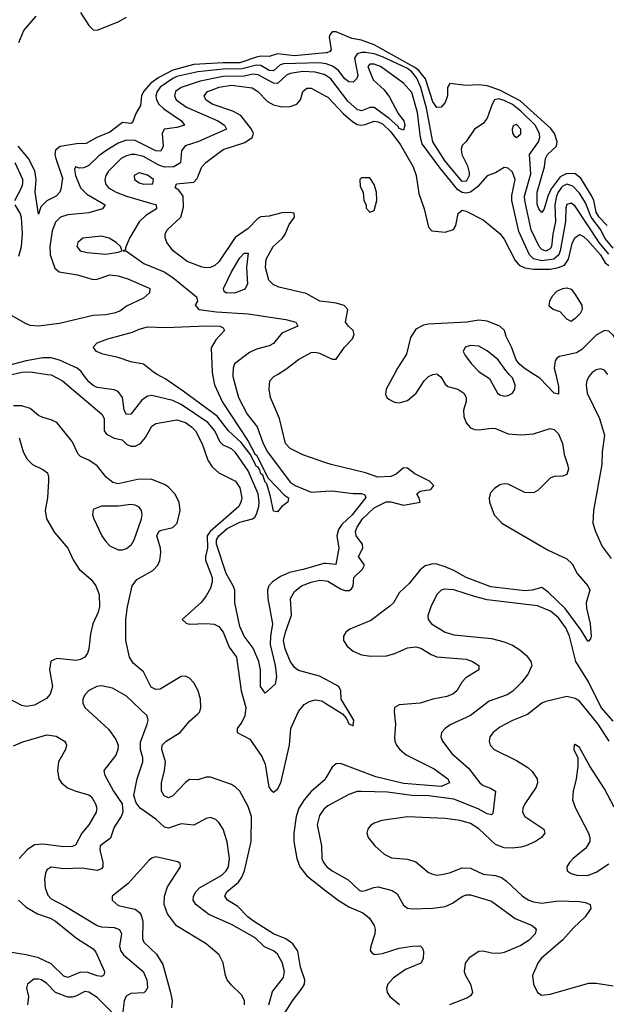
# Model space of a CAD drawing. Header units: inches. Extents: x 1694797 to 1849917, y 907313 to 1017959.
# Tile 492 of 656: x 1778540 to 1781338, y 986993 to 991693. Entities that reach past the tile are written whole.
import ezdxf

# ---------------------------------------------------------------- set-up
doc = ezdxf.new("R2010")
doc.units = ezdxf.units.IN
doc.header["$MEASUREMENT"] = 0
for name, color, linetype in [('B7978', 7, 'Continuous'), ('B7979', 7, 'Continuous'), ('B7988', 7, 'Continuous'), ('B7989', 7, 'Continuous')]:
    doc.layers.add(name, color=color, linetype=linetype)

msp = doc.modelspace()

# ---------------------------------------------------------------- linework, layer by layer
at = {"layer": 'B7978', "color": 5}
for points, elevation in [([(1778672.5, 990000), (1778690, 989997.3), (1778743.4, 989970), (1778932.1, 989810), (1778942.3, 989790), (1778942.7, 989730), (1778954.6, 989714.6), (1778990, 989695.4), (1779028.3, 989688.3), (1779050, 989667.5), (1779070, 989657.1), (1779090, 989656.7), (1779116.8, 989670), (1779140.5, 989699.5), (1779170, 989752.9), (1779190, 989765.7), (1779290, 989783.8), (1779330, 989770.3), (1779359.5, 989750), (1779378, 989730), (1779410, 989668.6), (1779437.7, 989590), (1779458.1, 989558.1), (1779490, 989530.6), (1779569.8, 989489.8), (1779590, 989458.7), (1779598.8, 989410), (1779595.4, 989390), (1779585, 989370), (1779448.6, 989250), (1779433.6, 989230), (1779436.1, 989170), (1779425.6, 989130), (1779426.3, 989113.7), (1779457.3, 989030), (1779458.4, 989010), (1779450, 988978.9), (1779430, 988942.8), (1779406.7, 988913.2), (1779314.7, 988830), (1779333.2, 988813.2), (1779348.3, 988808.3), (1779431.5, 988811.5), (1779467.5, 988807.5), (1779490, 988796.8), (1779510.8, 988770), (1779538.3, 988698.3), (1779573.7, 988650), (1779595.5, 988490), (1779617.8, 988410), (1779613.5, 988370), (1779599.6, 988340.4), (1779577, 988310), (1779576.8, 988290), (1779638.3, 988258.3), (1779695.6, 988175.6), (1779710, 988139.1), (1779728.9, 988030), (1779737.5, 988017.5), (1779750, 988006.1), (1779770, 988020.7), (1779785.8, 988050), (1779827.5, 988230), (1779832.7, 988310), (1779870, 988391.6), (1779896.1, 988423.9), (1779921.9, 988438.1), (1779950, 988446.6), (1779981.4, 988441.4), (1780000, 988429.5)], 580), ([(1780000, 989096.6), (1779990, 989097.5), (1779891.9, 989068.1), (1779826.3, 989053.7), (1779784.1, 989035.9), (1779746, 989010), (1779728.8, 988990), (1779722.5, 988970), (1779723.7, 988930), (1779746.4, 988810), (1779736.3, 988750), (1779735.1, 988710), (1779757.7, 988610), (1779764.3, 988555.7), (1779758.7, 988521.3), (1779710, 988478.4), (1779689.2, 988510), (1779689, 988590), (1779680.2, 988630), (1779653.9, 988693.9), (1779611, 988750), (1779590, 988796.2), (1779565.3, 988910), (1779565.4, 988970), (1779558.7, 988990), (1779524.3, 989050), (1779479.1, 989190), (1779478.6, 989210), (1779489.2, 989230), (1779530, 989265.2), (1779590, 989294.2), (1779649.9, 989310.1), (1779660.8, 989319.2), (1779670, 989332.3), (1779680.3, 989370), (1779682.2, 989390), (1779676.6, 989430), (1779630, 989540.1), (1779570, 989627.6), (1779550, 989644.3), (1779510, 989662.6), (1779496.1, 989676.1), (1779469.9, 989730), (1779437.3, 989770), (1779310, 989856.2), (1779270, 989875.4), (1779170, 989899.3), (1779150, 989896.8), (1779122.8, 989877.2), (1779070, 989810.9), (1779050, 989808.2), (1779038.7, 989830), (1779029.5, 989889.5), (1779010, 989917.7), (1778990, 989926.3), (1778910, 989937.9), (1778890, 989947.7), (1778870, 989964.7), (1778843.2, 990000)], 560), ([(1779459.4, 990000), (1779469.6, 989950), (1779506.7, 989866.7), (1779630, 989680.6), (1779661.5, 989621.5), (1779670, 989614.4), (1779724.7, 989504.7), (1779803.3, 989423.3), (1779822.3, 989410), (1779818.4, 989390), (1779790, 989369.7), (1779770, 989343.6), (1779750, 989347), (1779736.6, 989416.6), (1779717.9, 989477.9), (1779710, 989485.8), (1779699.2, 989519.2), (1779690, 989526), (1779684.6, 989544.6), (1779677.5, 989557.5), (1779670, 989561), (1779639.4, 989619.4), (1779595.7, 989675.7), (1779536.1, 989730), (1779481, 989801), (1779320.3, 989920.3), (1779237.6, 989977.6), (1779196, 990000)], 540), ([(1779557.2, 990000), (1779556.8, 989990), (1779583.3, 989890), (1779624.5, 989810), (1779672.7, 989750), (1779701.9, 989670), (1779722.5, 989630), (1779830, 989485.1), (1779853.5, 989470), (1779930, 989438.6), (1780000, 989442.1)], 560), ([(1780000, 989578.6), (1779890, 989615.9), (1779830, 989646), (1779808.1, 989670), (1779779, 989790), (1779736.1, 989890), (1779729.1, 989930), (1779733.7, 989970), (1779752.7, 989990), (1779769.3, 990000)], 580), ([(1779770, 986897.6), (1779840.7, 987010), (1779887.7, 987070), (1779897.8, 987090), (1779899.5, 987110), (1779878.9, 987170), (1779866.9, 987246.9), (1779842.4, 987282.4), (1779810, 987305.9), (1779749.7, 987329.7), (1779654.8, 987390), (1779628.6, 987410), (1779580.2, 987460.2), (1779530.8, 987490), (1779517.7, 987510), (1779528.4, 987530), (1779583.5, 987576.5), (1779600, 987600), (1779611.4, 987630), (1779643.7, 987770), (1779645.6, 987890), (1779630, 987937.6), (1779589.9, 988009.9), (1779570, 988029.8), (1779550, 988041.8), (1779450, 988077.7), (1779430, 988077.4), (1779390, 988064.5), (1779350, 988066.6), (1779330, 988051.5), (1779270, 987988.2), (1779250, 987979.4), (1779229.1, 987989.1), (1779216.5, 988010), (1779217, 988050), (1779230.8, 988109.2), (1779234.9, 988150), (1779218.5, 988210), (1779219.7, 988230), (1779238.8, 988250), (1779304.9, 988290), (1779350, 988344.3), (1779390, 988379.1), (1779398.5, 988390), (1779403.4, 988410), (1779402.9, 988450), (1779391.4, 988490), (1779370, 988528.2), (1779350, 988549.7), (1779330, 988559.3), (1779310, 988558), (1779210, 988497.7), (1779190, 988495.2), (1779167, 988507), (1779130, 988580.6), (1779081.5, 988621.5), (1779064.2, 988650), (1779046.7, 988730), (1779046.5, 988830), (1779054, 988890), (1779076.8, 988990), (1779098.4, 989021.6), (1779175.5, 989064.5), (1779198.2, 989090), (1779207.8, 989112.2), (1779212.3, 989150), (1779211.3, 989170), (1779194.6, 989230), (1779203.2, 989250), (1779210, 989255.1), (1779270.3, 989269.7), (1779290.7, 989289.3), (1779305.7, 989350), (1779300.2, 989390), (1779279.1, 989430), (1779250, 989462), (1779230, 989474.9), (1779170, 989497.5), (1779110, 989499.4), (1779010, 989477.9), (1778983.9, 989483.9), (1778952.6, 989510), (1778910, 989563.9), (1778870, 989589.9), (1778830, 989608.6), (1778819.3, 989619.3), (1778790, 989679.8), (1778716.5, 989770), (1778690, 989782.7), (1778650, 989793.7), (1778630, 989804.1), (1778590, 989836.6), (1778550, 989850.4), (1778510.1, 989849.9)], 620), ([(1778537.8, 989697.8), (1778556.3, 989630), (1778575.5, 989595.5), (1778600.3, 989570), (1778650, 989546.4), (1778671.7, 989530), (1778677.5, 989510), (1778677, 989490), (1778672.2, 989410), (1778661.7, 989350), (1778667.2, 989310), (1778705.2, 989245.2), (1778769.4, 989170), (1778795.1, 989115.1), (1778824, 989070), (1778880.7, 989020.7), (1778903.2, 988990), (1778919, 988950), (1778920.9, 988890), (1778914.5, 988865.5), (1778888.3, 988810), (1778877.7, 988762.3), (1778870.1, 988690), (1778863.9, 988670), (1778850.1, 988649.9), (1778830, 988638.5), (1778810, 988634.3), (1778716.7, 988643.3), (1778689.1, 988630.9), (1778681.5, 988590), (1778695.8, 988510), (1778685.7, 988474.3), (1778667.6, 988452.4), (1778610, 988421.4), (1778570, 988415.4), (1778550, 988419.9), (1778490, 988451.4)], 620), ([(1780000, 988543.6), (1779970, 988559.6), (1779870, 988587.2), (1779850, 988601.5), (1779830, 988631.7), (1779805.9, 988690), (1779798.7, 988730), (1779807, 988770), (1779836.3, 988850), (1779831.8, 988930), (1779850, 988963.9), (1779883.6, 988990), (1779930, 989008.6), (1779970, 989018), (1780000, 989014.4)], 580), ([(1779728.1, 986990), (1779746.2, 987053.9), (1779798.8, 987121.2), (1779802.8, 987150), (1779792.1, 987192.1), (1779770, 987232.3), (1779750, 987249), (1779707.4, 987267.4), (1779663.4, 987310), (1779550, 987374), (1779442, 987422), (1779379.4, 987470), (1779367.2, 987490), (1779369.3, 987510), (1779379.6, 987530), (1779397.5, 987550), (1779503.9, 987610), (1779524.7, 987630), (1779536.4, 987650), (1779539.9, 987690), (1779530, 987769), (1779509.8, 987830), (1779490, 987861.7), (1779475.7, 987875.7), (1779450, 987884.4), (1779430, 987880.7), (1779370, 987848.8), (1779310, 987855.2), (1779250, 987834), (1779230, 987838.3), (1779190, 987877), (1779114.8, 987930), (1779095, 987955), (1779084.2, 987990), (1779099.8, 988070), (1779127.1, 988150), (1779127.2, 988170), (1779116.5, 988210), (1779115.3, 988244.7), (1779148.4, 988330), (1779152.4, 988350), (1779148.2, 988370), (1779050, 988464.7), (1778983, 988503), (1778930, 988513.3), (1778907.3, 988510), (1778870, 988491.1), (1778850.3, 988470), (1778841.5, 988450), (1778840.9, 988430), (1778850, 988410.6), (1778964.5, 988304.5), (1778997.8, 988257.8), (1779008.9, 988230), (1779007.9, 988210), (1778998.2, 988181.8), (1778940.4, 988110), (1778944.2, 988090), (1778987.6, 988010), (1779028.2, 987950), (1779031.3, 987910), (1779023.8, 987890), (1778990, 987838.3), (1778973.6, 987786.4), (1778924, 987750), (1778921.5, 987730), (1778936.9, 987670), (1778936.2, 987650), (1778930, 987639.8), (1778910, 987632.2), (1778836.3, 987643.7), (1778750, 987639.3), (1778690, 987647.6), (1778670, 987635.8), (1778662.4, 987617.6), (1778658.6, 987590), (1778660.6, 987550), (1778673.6, 987513.6), (1778690, 987497.4), (1778760.6, 987460.6), (1778909.4, 987369.4), (1778930, 987362.3), (1778990, 987359.8), (1779016.5, 987350), (1779025, 987330), (1779015.7, 987270), (1779020.1, 987250), (1779035.2, 987230), (1779129.2, 987149.2), (1779146, 987110), (1779148.7, 987071.3), (1779142.3, 987057.7), (1779131.2, 987048.8), (1779070, 987044.3), (1779047.7, 987032.3), (1779038.2, 987010), (1779030, 986945.6)], 640), ([(1778510, 988226.6), (1778554.6, 988245.4), (1778670, 988278.9), (1778713.5, 988273.5), (1778752.8, 988250), (1778759.3, 988239.3), (1778763.5, 988230), (1778758.9, 988210), (1778725.5, 988150), (1778720.5, 988110), (1778726.6, 988070), (1778739.8, 988050), (1778767.2, 988027.2), (1778807.6, 988010), (1778870, 987992.6), (1778882.9, 987982.9), (1778902.2, 987950), (1778907.8, 987930), (1778904.3, 987910), (1778870.1, 987850), (1778836.3, 987810), (1778806.7, 987753.3), (1778790, 987747.2), (1778750, 987744.3), (1778650, 987758), (1778610, 987754.3), (1778576.1, 987730), (1778536.6, 987690)], 620), ([(1780000, 988074.1), (1779994.8, 988065.2), (1779930, 988009.2), (1779897.5, 987970), (1779870.8, 987929.2), (1779858.1, 987890), (1779847.8, 987810), (1779847.9, 987770), (1779861.3, 987690), (1779875.5, 987650), (1779910, 987605.9), (1780000, 987535.6)], 620), ([(1780000, 987933), (1779990, 987924.5), (1779970, 987893.7), (1779959, 987850), (1779978.7, 987750), (1779980.9, 987690), (1779988.6, 987670), (1780000, 987656.4)], 640), ([(1779611.9, 986990), (1779611.5, 987011.5), (1779598.2, 987038.2), (1779550, 987084), (1779529.7, 987110), (1779521, 987130), (1779510.9, 987190.9), (1779491.2, 987230), (1779430, 987281.6), (1779288.4, 987368.4), (1779245.4, 987425.4), (1779228.9, 987470), (1779230.7, 987510), (1779245.6, 987554.4), (1779307, 987650), (1779306, 987666), (1779294, 987674), (1779190, 987697.7), (1779170, 987691.6), (1779158, 987682), (1779056.5, 987570), (1778981.6, 987510), (1778980.4, 987490), (1779010, 987465.6), (1779090, 987447.3), (1779111.1, 987431.1), (1779118.9, 987418.9), (1779126.7, 987390), (1779126, 987306), (1779132, 987290), (1779192.5, 987232.5), (1779222.9, 987183), (1779259.4, 987050), (1779266.5, 987010), (1779263.6, 986976.4)], 660), ([(1778534.1, 987490), (1778570, 987456.2), (1778625.5, 987425.5), (1778684.6, 987404.6), (1778710, 987390.6), (1778810, 987308.7), (1778890, 987258.2), (1778902.5, 987242.5), (1778944, 987150), (1778942.8, 987137.2), (1778939.1, 987130), (1778930, 987126.2), (1778910, 987128.5), (1778864.5, 987144.5), (1778830, 987147.2), (1778770, 987120.7), (1778750, 987127.1), (1778690, 987186.6), (1778630, 987215.1), (1778570, 987229.9), (1778410, 987254.5)], 620), ([(1778990, 986945), (1778910, 987025.4), (1778870, 987051.4), (1778850, 987054.1), (1778807.5, 987032.5), (1778790, 987027), (1778770, 987028), (1778709.9, 987049.9), (1778670, 987092.5), (1778643.7, 987110), (1778630, 987114), (1778607.4, 987112.6), (1778576.5, 987090), (1778571.8, 987070), (1778582, 987030), (1778577, 986990)], 640)]:
    msp.add_lwpolyline(points, dxfattribs=dict(at, elevation=elevation))
at = {"layer": 'B7978', "color": 5, "elevation": 640}
msp.add_lwpolyline([(1779070, 989378.5), (1779010, 989370.6), (1778929.3, 989370.7), (1778890, 989354.5), (1778886.7, 989330), (1778893.7, 989310), (1778932.4, 989230), (1778950, 989203.1), (1778970, 989182), (1779010, 989162), (1779030, 989162.4), (1779050, 989169.2), (1779072.6, 989187.4), (1779085.5, 989210), (1779121.6, 989310), (1779124.8, 989330), (1779121.5, 989350), (1779110, 989366.3), (1779090, 989376.5)], close=True, dxfattribs=at)
at = {"layer": 'B7979', "color": 5}
for points, elevation in [([(1778830, 991727.6), (1778870, 991665.3), (1778890, 991644.8), (1778910, 991643.5), (1779010, 991682.6), (1779050, 991705.9)], 520), ([(1778536.3, 991583.7), (1778559, 991641), (1778617.7, 991710)], 520), ([(1780000, 991534.3), (1779850, 991520), (1779770, 991530.8), (1779730, 991517), (1779690, 991518.3), (1779670, 991514.2), (1779590, 991487.5), (1779510, 991487.5), (1779370, 991478.8), (1779270, 991452.8), (1779203.4, 991416.6), (1779165, 991390), (1779130.7, 991350), (1779120.7, 991330), (1779116.5, 991283.5), (1779094.2, 991245.8), (1779077.2, 991202.8), (1779070, 991198.2), (1779030, 991202.7), (1778970, 991156.9), (1778907.1, 991130), (1778857.6, 991102.4), (1778810, 991100.9), (1778732.5, 991087.5), (1778711.2, 991070), (1778707.8, 991050), (1778711.5, 991030), (1778743.3, 990936.7), (1778735.5, 990884.5), (1778730.8, 990869.2), (1778714, 990850), (1778670, 990829.2), (1778640.2, 990799.8), (1778630, 990765.2), (1778614.1, 990870), (1778618.8, 990930), (1778611.5, 990971.5), (1778582.1, 991030), (1778532.3, 991090)], 520), ([(1780000, 991482.8), (1779970, 991487.8), (1779797.7, 991482.3), (1779782.9, 991477.1), (1779750, 991449.7), (1779730, 991450.5), (1779690, 991474.2), (1779670, 991476.8), (1779601.8, 991458.2), (1779510, 991456.6), (1779390, 991443.6), (1779290, 991421.2), (1779270, 991412.9), (1779210, 991370.5), (1779195.2, 991350), (1779189.1, 991329.1), (1779192, 991310), (1779203.7, 991290), (1779227.7, 991267.7), (1779311.6, 991210), (1779325.3, 991190), (1779290, 991178.6), (1779228.9, 991170), (1779219.5, 991150), (1779223.4, 991090), (1779213.8, 991066.2), (1779190, 991067.7), (1779090, 991116.1), (1779050, 991118.2), (1779010, 991103.7), (1778950, 991067.1), (1778917.4, 991042.6), (1778870, 990996.5), (1778845.7, 990985.7), (1778824.8, 990984.8), (1778806, 990990), (1778801.6, 990978.4), (1778805.8, 990950), (1778829.7, 990889.7), (1778860, 990860.1), (1778947, 990810), (1778934.4, 990790), (1778869.6, 990770.4), (1778770, 990761.9), (1778733.8, 990750), (1778710, 990726.8), (1778695.3, 990684.7), (1778684.3, 990610), (1778685.3, 990570), (1778707.6, 990507.6), (1778727.6, 990490), (1778815, 990475), (1778890, 990453.2), (1778910, 990455.2), (1778970, 990474.5), (1779008.8, 990470), (1779056, 990456), (1779153.8, 990413.8), (1779160.3, 990410), (1779159.7, 990390), (1779130, 990364.2), (1779050, 990325.6), (1779018.1, 990301.9), (1778990, 990292.1), (1778950, 990283.6), (1778890, 990280.4), (1778730, 990243.6), (1778630, 990229.9), (1778590, 990233.9), (1778570, 990240.8), (1778501, 990281)], 540), ([(1780000, 991426.4), (1779991.8, 991431.8), (1779950, 991443.2), (1779890, 991445.8), (1779830, 991436.6), (1779812.3, 991427.7), (1779770, 991389.3), (1779750, 991389.9), (1779677.8, 991430), (1779652.3, 991432.3), (1779610, 991423.5), (1779510, 991422.2), (1779400.5, 991399.5), (1779309.3, 991370), (1779283.7, 991350), (1779277.9, 991330), (1779286.8, 991310), (1779335.9, 991275.9), (1779484.3, 991210), (1779517.4, 991190), (1779526.3, 991170), (1779390, 991109.9), (1779329.2, 991090.7), (1779312.3, 991067.7), (1779307.5, 991010), (1779275.3, 990990), (1779230, 990988.5), (1779200, 991000), (1779130, 991039.5), (1779090, 991049.9), (1779070.8, 991049.2), (1779050, 991044), (1779023.9, 991030), (1778963.3, 990970), (1778950.7, 990950), (1778946.3, 990930), (1778949.5, 990910), (1778963.8, 990890), (1779000.2, 990870), (1779050, 990851.4), (1779190.3, 990810), (1779192.3, 990790), (1779141.9, 990758.1), (1779110, 990728.1), (1779064.1, 990650), (1779044.7, 990604.7), (1779044.7, 990595.3), (1779034, 990590), (1779050, 990588), (1779132.3, 990530), (1779228.8, 990488.8), (1779270, 990462.4), (1779383, 990370), (1779387.3, 990350), (1779377.3, 990330), (1779394.8, 990310), (1779479, 990299), (1779630, 990289.8), (1779810, 990262.4), (1779856.4, 990250), (1779866, 990230), (1779790, 990196.5), (1779750, 990146.8), (1779730, 990136.5), (1779670, 990121), (1779635.7, 990104.3), (1779564.2, 990050), (1779558.5, 990030), (1779557.2, 990000)], 560), ([(1780000, 990346.3), (1779971, 990350), (1779906.6, 990386.6), (1779775.9, 990415.9), (1779749.3, 990429.3), (1779728.9, 990450), (1779712.3, 990510), (1779715.1, 990550), (1779749.1, 990610), (1779791.6, 990648.4), (1779806.5, 990670), (1779824.9, 990715.1), (1779851, 990750), (1779849, 990769), (1779830, 990773.4), (1779790.6, 990770.6), (1779730, 990755), (1779690, 990752.4), (1779676.1, 990743.9), (1779630, 990696.6), (1779567.3, 990652.7), (1779490, 990537.8), (1779470, 990519.4), (1779450, 990510.2), (1779430, 990507.9), (1779410, 990511.8), (1779338.6, 990538.6), (1779272.1, 990590), (1779241.3, 990630), (1779233.6, 990653.6), (1779234.2, 990670), (1779242.6, 990690), (1779307.9, 990750), (1779321.7, 990798.3), (1779319.1, 990850), (1779299.5, 990879.5), (1779281.6, 990890), (1779287.3, 990910), (1779370, 990918), (1779385.7, 990934.3), (1779408.9, 990991.1), (1779428.4, 991011.6), (1779510, 991073), (1779613.1, 991106.9), (1779648.6, 991131.4), (1779654.3, 991150), (1779646, 991170), (1779595.2, 991235.2), (1779556.8, 991256.8), (1779458, 991290), (1779428.4, 991310), (1779420.2, 991330), (1779436.2, 991350), (1779450, 991355.6), (1779491.1, 991371.1), (1779550, 991380.7), (1779648.6, 991368.6), (1779676.1, 991350), (1779721.9, 991301.9), (1779750, 991286.8), (1779790, 991276.6), (1779830, 991278.7), (1779861.3, 991290), (1779878.6, 991310), (1779890, 991351.1), (1779910, 991366.8), (1779930, 991365.8), (1780000, 991328.8)], 580), ([(1778516.7, 990830), (1778548.2, 990890), (1778554.8, 990910), (1778554.7, 990930), (1778517.6, 991010)], 540), ([(1778535.2, 990564.8), (1778549.2, 990610.8), (1778552.7, 990672.7), (1778549.1, 990749.1), (1778542.6, 990770), (1778517.5, 990810)], 540), ([(1779196, 990000), (1779177.4, 990010), (1779130, 990048.9), (1779070, 990059.9), (1779010, 990080.5), (1778936.6, 990096.6), (1778905.6, 990110), (1778889.7, 990130), (1778909.7, 990150), (1778960.4, 990170), (1779078.5, 990201.5), (1779110, 990216), (1779150, 990226.7), (1779235.9, 990224.1), (1779432.3, 990232.3), (1779496, 990230), (1779510, 990223), (1779517.4, 990210), (1779475.4, 990164.6), (1779453.7, 990126.3), (1779457.4, 990010), (1779459.4, 990000)], 540), ([(1778843.2, 990000), (1778833.2, 990013.2), (1778813.8, 990030), (1778730, 990067.5), (1778690, 990078.7), (1778650, 990078.4), (1778570, 990064), (1778363.1, 990010), (1778311.6, 990000)], 560), ([(1779769.3, 990000), (1779810, 990024.5), (1779869.2, 990070.8), (1779930, 990104), (1779950, 990106.1), (1779970, 990101.5), (1780000, 990087.1)], 580), ([(1778502.4, 990000), (1778550.8, 990010.8), (1778592.1, 990012.2), (1778672.5, 990000)], 580)]:
    msp.add_lwpolyline(points, dxfattribs=dict(at, elevation=elevation))
for points, elevation in [([(1779110, 990962.5), (1779085.5, 990950), (1779087.1, 990930), (1779110, 990914.4), (1779130, 990908.4), (1779170, 990909.4), (1779175.3, 990910), (1779178.7, 990930), (1779150, 990950.5)], 580), ([(1778930, 990659.4), (1778840.7, 990650), (1778816.4, 990630), (1778812.7, 990610), (1778828, 990590), (1778861.7, 990581.7), (1778950, 990573.6), (1779010, 990583.7), (1779029, 990590), (1779020.7, 990610), (1779000.7, 990630), (1778967, 990650)], 560), ([(1779527, 990387), (1779514.9, 990394.9), (1779512.2, 990410), (1779550.8, 990490), (1779590, 990556.3), (1779610, 990579.2), (1779630, 990578.8), (1779621.8, 990510), (1779626.7, 990430), (1779613.3, 990406.7), (1779570, 990389)], 560)]:
    msp.add_lwpolyline(points, close=True, dxfattribs=dict(at, elevation=elevation))
at = {"layer": 'B7988', "color": 5}
msp.add_line((1780509.8, 990000, 620), (1780510, 990000.1, 620), dxfattribs=at)
for points, elevation in [([(1780533.3, 990000), (1780549.1, 989989.1), (1780570, 989953.4), (1780582.5, 989942.5), (1780630, 989930.1), (1780659, 989910), (1780670.1, 989890), (1780668.9, 989870), (1780657, 989830), (1780658.5, 989798.5), (1780670, 989768.4), (1780690, 989745.5), (1780710, 989736.9), (1780730, 989734.8), (1780790, 989743.8), (1780810, 989742.5), (1780870, 989716.8), (1780930, 989712.1), (1780990, 989716.6), (1781070, 989742), (1781090, 989737.4), (1781110, 989716.4), (1781128.6, 989670), (1781137.2, 989617.2), (1781153.6, 989570), (1781157.1, 989550), (1781150, 989522.4), (1781130, 989514.2), (1781090, 989512.9), (1781070, 989505.3), (1781013.1, 989446.9), (1780990, 989435), (1780950, 989436.1), (1780870, 989475.4), (1780850, 989477.4), (1780830, 989472.2), (1780803.9, 989456.1), (1780785.7, 989434.3), (1780778.9, 989410), (1780781, 989390), (1780803.8, 989330), (1780839.5, 989290), (1781060.8, 989160.8), (1781150, 989119.3), (1781175, 989095), (1781199.2, 989050), (1781250.2, 988990), (1781258.8, 988970), (1781242.2, 988910), (1781243.9, 988883.9), (1781261.2, 988810), (1781265.7, 988750), (1781262.8, 988737.2), (1781253.1, 988726.9), (1781250, 988726.6), (1781218.4, 988778.4), (1781142.5, 988882.5), (1781060.8, 988960.8), (1781030, 988983.1), (1780984.9, 988970), (1780950, 988966.7), (1780786.4, 988986.4), (1780668.9, 989030), (1780610, 989064.1), (1780570, 989080.8), (1780530, 989094.4), (1780510, 989096.1), (1780474.2, 989085.8), (1780450, 989067.4), (1780397.9, 989002.1), (1780350, 988958), (1780322.2, 988910), (1780306.1, 988893.9), (1780214, 988826), (1780115.4, 988784.6), (1780095.2, 988770), (1780084.6, 988750), (1780085, 988730), (1780102.2, 988702.2), (1780130, 988678.1), (1780170, 988661.2), (1780214.7, 988654.7), (1780290, 988656.9), (1780330, 988668), (1780390, 988694.7), (1780430, 988699.2), (1780453, 988693), (1780502.7, 988662.7), (1780530, 988652.1), (1780670, 988640.2), (1780699.3, 988630), (1780730.4, 988610), (1780730.4, 988590), (1780668.4, 988551.6), (1780649.6, 988530.4), (1780624.7, 988490), (1780606.3, 988473.7), (1780577, 988463), (1780510.4, 988450), (1780450, 988429.9), (1780350, 988423.5), (1780328.1, 988410), (1780325.5, 988390), (1780332.6, 988330), (1780327.3, 988267.3), (1780328.8, 988250), (1780337.5, 988230), (1780352.9, 988210), (1780384, 988184), (1780516.9, 988116.9), (1780581.4, 988070), (1780590.2, 988050), (1780550, 988033.2), (1780370, 988047.7), (1780238.7, 988078.7), (1780070, 988143.4), (1780050, 988140.9), (1780030, 988125.1), (1780000, 988074.1)], 620), ([(1780325.4, 990000), (1780287.2, 989930), (1780284.6, 989904.6), (1780290.4, 989890), (1780301.4, 989881.4), (1780327.5, 989867.5), (1780350, 989864.4), (1780390, 989875.8), (1780431.7, 989910), (1780469.8, 989970), (1780490, 989989.4), (1780509.8, 990000)], 620), ([(1780750.7, 990000), (1780780.4, 989980.4), (1780819.3, 989910), (1780830, 989902), (1780850, 989896.5), (1780870, 989898.7), (1780890, 989910.6), (1780901.3, 989930), (1780904, 989950), (1780890, 989983.6), (1780875.3, 990000)], 640), ([(1781096.6, 990000), (1781110, 989942.8), (1781110, 989905.6), (1781090, 989910.9), (1781021.4, 989981.5), (1780992.4, 990000)], 620), ([(1781263.3, 990000), (1781254.6, 989990), (1781244.7, 989970), (1781241.3, 989950), (1781246.9, 989910), (1781306, 989790), (1781328.7, 989710), (1781318.9, 989630), (1781317.3, 989570), (1781277.1, 989350), (1781274.3, 989290), (1781286.8, 989250), (1781318.4, 989178.4), (1781361.3, 989121.3)], 640), ([(1780000, 989014.4), (1780010, 989013.2), (1780070, 988976.3), (1780090, 988969.2), (1780110.8, 988969.2), (1780123.1, 988976.9), (1780130.1, 988989.9), (1780133.3, 989030), (1780174.8, 989070), (1780183.8, 989090), (1780155.9, 989130), (1780175.9, 989170), (1780175.1, 989190), (1780145.1, 989230), (1780142.4, 989250), (1780149, 989270), (1780175.1, 989310), (1780230, 989362.9), (1780288.6, 989391.4), (1780310, 989391.2), (1780370, 989375.9), (1780450.1, 989389.8), (1780445.5, 989410), (1780433.7, 989430), (1780450, 989442.3), (1780500.7, 989450), (1780515.8, 989470), (1780494.4, 989490), (1780424.9, 989524.9), (1780390, 989552.9), (1780370, 989553.4), (1780335.9, 989524.1), (1780310, 989512.7), (1780248.7, 989508.7), (1780190, 989530.6), (1780025.5, 989570), (1780000, 989578.6)], 580), ([(1780000, 989442.1), (1780030, 989443.6), (1780130, 989430.7), (1780170, 989431.3), (1780185.7, 989425.7), (1780191.7, 989411.7), (1780126.5, 989330), (1780076, 989284), (1780060.4, 989259.6), (1780053.1, 989230), (1780061.6, 989170), (1780047.7, 989092.3), (1780000, 989096.6)], 560), ([(1781370, 988345.4), (1781313.2, 988410), (1781253.2, 988533.2), (1781193.1, 988630), (1781162.3, 988750), (1781144.9, 988790), (1781110, 988837.4), (1781072.3, 988870), (1781010, 988894.7), (1780770, 988924.7), (1780710, 988939.2), (1780610, 988972.3), (1780564.9, 988975.1), (1780550, 988969.7), (1780528.9, 988950), (1780500.9, 988890), (1780487.1, 988847.1), (1780488.4, 988830), (1780504.9, 988810), (1780568.8, 988770), (1780610, 988756.3), (1780790, 988739.4), (1780850, 988723.9), (1780890, 988707.4), (1780926, 988686), (1780958.1, 988658.1), (1780978.2, 988630), (1780982.2, 988610), (1780965, 988570), (1780934.2, 988530), (1780892.5, 988487.5), (1780865.3, 988470), (1780779.2, 988440.8), (1780690, 988372.6), (1780593, 988327), (1780568.8, 988310), (1780551.7, 988290), (1780548.9, 988270), (1780556.1, 988250), (1780601.2, 988190), (1780681.2, 988121.2), (1780734.7, 988050), (1780750, 988038), (1780785, 988025), (1780808.9, 988010), (1780796.1, 987903.9), (1780790, 987896.9), (1780770, 987902), (1780726.3, 987926.3), (1780610, 987972.2), (1780490, 987987.6), (1780410, 987990.5), (1780293.6, 988006.4), (1780170, 988009.8), (1780150, 988008.3), (1780110, 987994.6), (1780010, 987941.4), (1780000, 987933)], 640), ([(1780000, 988429.5), (1780079.1, 988379.1), (1780098.1, 988358.1), (1780110, 988332.6), (1780130, 988322.4), (1780133.2, 988350), (1780073.3, 988450), (1780072.1, 988490), (1780062.8, 988510), (1780000, 988543.6)], 580), ([(1781352.4, 988250), (1781298.4, 988330), (1781210, 988439.8), (1781190, 988453), (1781150, 988462), (1781050, 988439.4), (1781030.3, 988430), (1780962.7, 988377.3), (1780890, 988347.3), (1780830, 988315.8), (1780798.5, 988290), (1780782.8, 988270), (1780778.6, 988250), (1780784.7, 988230), (1780802.6, 988210), (1780910, 988156.9), (1780963.2, 988123.2), (1780985.1, 988105.1), (1781007.6, 988070), (1781009.3, 988050), (1781003.2, 988030), (1780949.2, 987950), (1780940.2, 987930), (1780937.8, 987910), (1780950, 987889.1), (1781039.5, 987830), (1781044.6, 987810), (1781028.8, 987790), (1780999.5, 987770), (1780954.9, 987750), (1780930, 987743.9), (1780890, 987738.1), (1780850, 987739.8), (1780810, 987756.2), (1780730, 987831), (1780690, 987856.4), (1780640.9, 987870), (1780570, 987880.5), (1780390, 987888.3), (1780266.8, 987870), (1780230, 987857.6), (1780213.8, 987846.2), (1780201.1, 987830), (1780195.8, 987810), (1780201.3, 987790), (1780233.4, 987750), (1780278.7, 987710), (1780312.6, 987692.6), (1780390, 987685.4), (1780430, 987673.6), (1780490, 987623.1), (1780510, 987614), (1780530, 987610.2), (1780552.6, 987612.6), (1780590, 987621.5), (1780650, 987644.1), (1780690, 987643), (1780750, 987613.9), (1780810, 987608), (1780837.9, 987597.9), (1780861.7, 987581.7), (1780937.8, 987510), (1780969.1, 987490), (1780990, 987483.1), (1781030, 987476.8), (1781110, 987486.5), (1781210, 987483.2), (1781239.5, 987479.5), (1781260.4, 987470), (1781263.6, 987450), (1781237.2, 987410), (1781181.6, 987358.4), (1781130, 987301.2), (1781027.7, 987212.3), (1781010.8, 987190), (1780986.4, 987130), (1780990.2, 987090), (1781010, 987050.4), (1781030, 987036.5), (1781070, 987041.2), (1781254.8, 987094.8), (1781290, 987094.3), (1781370, 987082)], 660), ([(1781374.8, 987934.8), (1781330, 988021.7), (1781259.7, 988130), (1781210, 988219), (1781190, 988232.7), (1781184.7, 988230), (1781182.8, 988210), (1781202, 988170), (1781202, 988130), (1781194.2, 988070), (1781179.7, 988010), (1781176.9, 987970), (1781191.3, 987930), (1781253.4, 987810), (1781259.5, 987790), (1781259.5, 987770), (1781240.8, 987739.2), (1781179.5, 987690), (1781162.4, 987670), (1781150.4, 987650), (1781150.7, 987630), (1781170, 987618.4), (1781198, 987610), (1781247.6, 987607.6), (1781290, 987623.9), (1781350, 987664)], 680), ([(1780000, 987656.4), (1780005.4, 987650), (1780030, 987631), (1780106.9, 987586.9), (1780158.7, 987538.7), (1780170, 987533.6), (1780190, 987536.5), (1780228.8, 987551.2), (1780250, 987553.2), (1780317.1, 987537.1), (1780340.8, 987520.8), (1780370, 987466.3), (1780390, 987452.9), (1780410, 987449.4), (1780510, 987452.6), (1780570, 987460.1), (1780604.6, 987475.4), (1780650, 987507.9), (1780670, 987515.9), (1780690, 987515.7), (1780790, 987485.2), (1780902.7, 987402.7), (1780983.8, 987370), (1780997.5, 987357.5), (1781003.1, 987350), (1780999, 987330), (1780970, 987299.3), (1780930, 987274.6), (1780850, 987239.8), (1780830, 987235.3), (1780790, 987237.3), (1780750, 987246.4), (1780730, 987244.7), (1780684.2, 987215.8), (1780664.6, 987190), (1780660.2, 987150), (1780666, 987130), (1780690.2, 987090), (1780699.7, 987050), (1780690, 987033.3), (1780676.1, 987023.9), (1780590.6, 986990)], 640), ([(1780000, 987535.6), (1780058.3, 987490), (1780110, 987458.7), (1780176.5, 987430), (1780206.6, 987406.6), (1780231.2, 987370), (1780235.9, 987350), (1780233.7, 987330), (1780214.2, 987270), (1780211.7, 987250), (1780219, 987239), (1780231.5, 987231.5), (1780270, 987236.1), (1780350, 987261), (1780411.6, 987271.5), (1780450, 987272.2), (1780460.9, 987260.9), (1780465.5, 987245.5), (1780464.9, 987210), (1780453.7, 987190), (1780380.3, 987159.7), (1780321.7, 987118.3), (1780296.3, 987090), (1780290.2, 987070), (1780292.3, 987050), (1780305.3, 987030), (1780351.9, 986991.9)], 620)]:
    msp.add_lwpolyline(points, dxfattribs=dict(at, elevation=elevation))
at = {"layer": 'B7989', "color": 5}
msp.add_line((1780509.8, 990000, 620), (1780510, 990000.1, 620), dxfattribs=at)
for points, elevation in [([(1781341.8, 990710), (1781304.5, 990750), (1781290, 990773.9), (1781279, 990830), (1781269.7, 990850), (1781217.1, 990937.1), (1781190, 990957.3), (1781150, 990959.7), (1781117.6, 990942.4), (1781074.7, 990885.3), (1781058.4, 990850), (1781040.8, 990790), (1781030, 990772.8), (1781016.2, 990790), (1781007.7, 990812.3), (1781007.7, 990870), (1781043.4, 990990), (1781048, 991030), (1781057.2, 991050), (1781100.2, 991090), (1781103.4, 991110), (1781090.4, 991150), (1781073.5, 991173.5), (1780926.5, 991306.5), (1780830, 991356.3), (1780770, 991378.1), (1780730, 991382.2), (1780670, 991379.2), (1780592.2, 991387.8), (1780580.9, 991370), (1780580, 991330), (1780570, 991298.5), (1780550, 991276.3), (1780530, 991274.3), (1780510, 991300.4), (1780475.2, 991410), (1780444.1, 991450), (1780425.3, 991465.3), (1780230, 991573.6), (1780170, 991595.4), (1780123.7, 991603.8), (1780050, 991635.7), (1780030, 991634.7), (1780019.8, 991620.2), (1780015.5, 991610), (1780025.2, 991550), (1780018.8, 991541.1), (1780005.2, 991534.8), (1780000, 991534.3)], 520), ([(1781370, 990601.8), (1781330.5, 990650), (1781311.8, 990690), (1781265.7, 990750), (1781238.6, 990818.6), (1781210, 990865.4), (1781177.9, 990897.9), (1781150, 990907.5), (1781130, 990898.6), (1781122.2, 990890), (1781107.6, 990870), (1781100.4, 990850), (1781092.8, 990810), (1781095.5, 990730), (1781082.7, 990670), (1781076.2, 990610), (1781070, 990599.2), (1781050, 990588.8), (1781030, 990596), (1781018.2, 990610), (1780979.1, 990690), (1780948.8, 990830), (1780948.3, 990850), (1780977.4, 990957.4), (1780972.4, 991050), (1781015, 991110), (1781020.3, 991130), (1781018.6, 991150), (1780997.9, 991190), (1780930, 991257), (1780890, 991287.8), (1780850, 991307.6), (1780825.3, 991314.7), (1780804.8, 991310), (1780793.2, 991290), (1780770, 991223), (1780750, 991197.4), (1780709.3, 991170.7), (1780670, 991112.3), (1780650, 991092.7), (1780645.5, 991074.5), (1780648.7, 991050), (1780676.1, 990996.1), (1780683.8, 990963.8), (1780683.4, 990950), (1780673.5, 990926.5), (1780670, 990922.3), (1780650, 990920.3), (1780570, 991017.2), (1780510.7, 991110), (1780480.4, 991270), (1780453.4, 991370), (1780434.2, 991414.2), (1780410, 991444.6), (1780390, 991459.5), (1780270, 991516.2), (1780230, 991529.5), (1780190, 991535.9), (1780170, 991536.6), (1780149.6, 991530.4), (1780136.6, 991510), (1780152.6, 991427.4), (1780148.2, 991411.8), (1780130, 991394.8), (1780110, 991396.3), (1780090, 991411), (1780060.5, 991450), (1780031.2, 991471.2), (1780002.4, 991482.4), (1780000, 991482.8)], 540), ([(1781350, 990574.5), (1781304.2, 990630), (1781190, 990803.2), (1781170, 990817.1), (1781150, 990811.4), (1781145.2, 990794.8), (1781142.6, 990730), (1781118.5, 990590), (1781111.1, 990570), (1781088.1, 990550), (1781030, 990542.4), (1780991.1, 990551.1), (1780972.2, 990570), (1780921.2, 990681.3), (1780886.9, 990830), (1780886.6, 990853.4), (1780902.6, 990930), (1780890, 990964.7), (1780870, 990984.7), (1780850, 990986.9), (1780810, 990962), (1780770, 990947.2), (1780724.3, 990895.7), (1780690, 990870.5), (1780670, 990864.7), (1780650, 990868.1), (1780630, 990881.4), (1780545.1, 990985.1), (1780460.4, 991100.4), (1780451.8, 991130), (1780438.1, 991250), (1780410, 991346.3), (1780370, 991389.5), (1780260.8, 991470), (1780230, 991480.4), (1780210, 991481.1), (1780201, 991470), (1780226.7, 991406.7), (1780277.7, 991357.7), (1780303.3, 991323.3), (1780345.9, 991245.9), (1780371.4, 991210), (1780376.9, 991190), (1780370, 991166), (1780350, 991174.4), (1780344.3, 991184.3), (1780302, 991222), (1780230, 991273.6), (1780210, 991274), (1780170, 991258.7), (1780150, 991264.5), (1780104.7, 991304.7), (1780024.5, 991410), (1780000, 991426.4)], 560), ([(1780000, 991328.8), (1780010, 991323.5), (1780084.4, 991244.4), (1780126.6, 991206.6), (1780150, 991193.2), (1780170, 991189.9), (1780187, 991193), (1780230, 991208.7), (1780250, 991205.7), (1780270, 991195.9), (1780310, 991157.9), (1780355.9, 991095.9), (1780416.3, 990990), (1780430.6, 990950), (1780443.3, 990863.3), (1780469.1, 990790), (1780490, 990702), (1780505.4, 990685.4), (1780570, 990678.8), (1780608.5, 990691.5), (1780620.2, 990710), (1780631.6, 990768.4), (1780650, 990784.2), (1780670, 990778.5), (1780750, 990738.5), (1780830, 990672.3), (1780850, 990646.2), (1780903.3, 990543.3), (1780921.9, 990521.9), (1780948.7, 990508.7), (1780990, 990501.9), (1781070, 990502.7), (1781110.3, 990509.7), (1781138.2, 990521.8), (1781158.4, 990550), (1781175.5, 990624.5), (1781187.4, 990652.6), (1781210, 990667.3), (1781230, 990657.5), (1781250, 990639.2), (1781310, 990570), (1781332.4, 990532.4), (1781350, 990519.9)], 580), ([(1780000, 990087.1), (1780030, 990072.6), (1780050, 990071.9), (1780088.7, 990130), (1780126.7, 990170), (1780135.6, 990190), (1780130.2, 990210), (1780107.8, 990230), (1780094.5, 990250), (1780105.2, 990310), (1780088.2, 990328.2), (1780050, 990339.8), (1780000, 990346.3)], 580), ([(1780992.4, 990000), (1780945.5, 990030), (1780922.5, 990050), (1780908.7, 990070), (1780887.2, 990127.2), (1780860.5, 990180.5), (1780851.7, 990210), (1780830, 990230.6), (1780770, 990254), (1780730, 990259), (1780672, 990250), (1780490, 990240.2), (1780465.7, 990234.3), (1780430, 990216), (1780403.7, 990176.3), (1780384.2, 990095.8), (1780341.7, 990030), (1780325.4, 990000)], 620), ([(1781420.6, 990000), (1781416.4, 990010), (1781404.4, 990104.4), (1781390.9, 990150), (1781370, 990186.5), (1781350, 990206.9), (1781330, 990209.2), (1781290, 990187.5), (1781220.9, 990119.1), (1781196.5, 990103.5), (1781114.2, 990085.8), (1781102.1, 990077.9), (1781094.7, 990065.3), (1781089.6, 990030), (1781096.6, 990000)], 620), ([(1780875.3, 990000), (1780858.6, 990018.6), (1780822.7, 990070), (1780770, 990112.6), (1780730, 990134), (1780690, 990137.6), (1780664, 990130), (1780654.9, 990110), (1780665.3, 990090), (1780694.9, 990050), (1780730, 990013.7), (1780750.7, 990000)], 640), ([(1781345.6, 990000), (1781330, 990020.4), (1781310, 990026.4), (1781290, 990021), (1781271, 990009), (1781263.3, 990000)], 640), ([(1780510, 990000.1), (1780530, 990002.3), (1780533.3, 990000)], 620)]:
    msp.add_lwpolyline(points, dxfattribs=dict(at, elevation=elevation))
for points, elevation in [([(1780907.3, 991192.7), (1780893.8, 991186.2), (1780888.6, 991170), (1780890, 991152), (1780898.3, 991138.3), (1780910, 991130.4), (1780930, 991148.7), (1780929.7, 991170), (1780912.9, 991190)], 560), ([(1780210, 990938), (1780170, 990938), (1780162, 990930), (1780163.6, 990896.4), (1780178, 990870), (1780182, 990830), (1780192, 990810), (1780192.7, 990792.7), (1780210, 990774), (1780230, 990782), (1780244, 990830), (1780242, 990870), (1780230, 990906)], 620), ([(1781170, 990253.2), (1781150, 990263.2), (1781118.5, 990298.5), (1781085.3, 990310), (1781066, 990326), (1781069.1, 990350.9), (1781083.1, 990376.9), (1781102.5, 990397.5), (1781130, 990410.1), (1781150, 990412.4), (1781170, 990406.3), (1781186.8, 990386.8), (1781220.9, 990330), (1781223.6, 990310), (1781212.9, 990290), (1781190, 990266)], 580)]:
    msp.add_lwpolyline(points, close=True, dxfattribs=dict(at, elevation=elevation))

doc.saveas('drawing.dxf')
